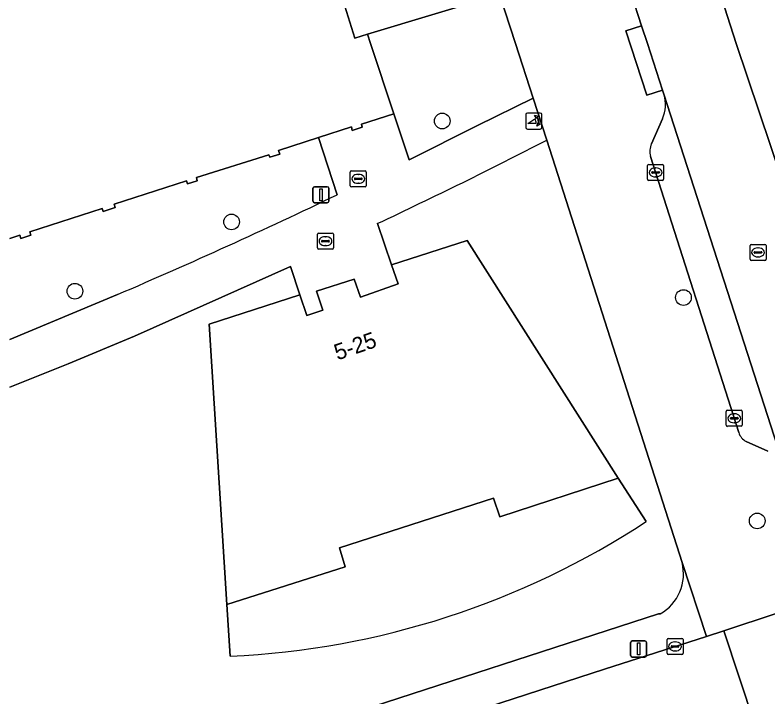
# Model space of a CAD drawing. Extents: x 159262 to 160143, y 383399 to 384319.
# Drawn here: x 159500.33 to 159547.3, y 383959.24 to 384001.77 of the extents above; entities that cross this region are included whole.
import ezdxf

# ---------------------------------------------------------------- set-up
doc = ezdxf.new("R2010")
doc.units = 0
for name, color, linetype in [('IMGEO_Boom', 7, 'Continuous'), ('IMGEO_Erf', 7, 'Continuous'), ('IMGEO_Groenvoorziening', 7, 'Continuous'), ('IMGEO_Kolk', 7, 'Continuous'), ('IMGEO_Lichtmast', 7, 'Continuous'), ('IMGEO_Pand', 7, 'Continuous'), ('IMGEO_Pand_nummerreeks', 7, 'Continuous'), ('IMGEO_Parkeervlak_open', 7, 'Continuous'), ('IMGEO_Poller', 7, 'Continuous'), ('IMGEO_Rijbaan_lokaal_open', 7, 'Continuous'), ('IMGEO_Rioolput', 7, 'Continuous'), ('IMGEO_Voetpad_open', 7, 'Continuous')]:
    doc.layers.add(name, color=color, linetype=linetype)

msp = doc.modelspace()

# ---------------------------------------------------------------- linework, layer by layer
at = {"layer": 'IMGEO_Boom'}
for centre in [(159526.983, 383995.163), (159513.84, 383988.867), (159504.066, 383984.546), (159542.033, 383984.151), (159546.634, 383970.218)]:
    msp.add_circle(centre, 0.489, dxfattribs=at)
at = {"layer": 'IMGEO_Erf'}
msp.add_lwpolyline([(159539.701, 383970.176), (159537.955, 383972.882), (159530.579, 383970.462), (159530.182, 383971.644), (159520.58, 383968.53), (159520.92, 383967.359), (159513.555, 383964.997), (159513.761, 383961.777)], dxfattribs=at)
msp.add_arc((159511.43, 384013.233), 51.509, 272.5938, 303.2886, dxfattribs=at)
at = {"layer": 'IMGEO_Groenvoorziening'}
msp.add_lwpolyline([(159530.563, 384003.077), (159522.326, 384000.577), (159522.516, 384000), (159523.966, 383995.605), (159524.911, 383992.735), (159529.174, 383994.888), (159532.656, 383996.589), (159531.55, 384000)], close=True, dxfattribs=at)
for points in [[(159520.434, 383990.565), (159519.271, 383994.135), (159516.775, 383993.331), (159516.841, 383993.101), (159516.233, 383992.901), (159516.175, 383993.057), (159511.65, 383991.644), (159511.696, 383991.428), (159511.099, 383991.236), (159511.018, 383991.424), (159506.526, 383989.974), (159506.57, 383989.758), (159505.831, 383989.518), (159505.77, 383989.713), (159501.253, 383988.242), (159501.309, 383988.046), (159500.691, 383987.833), (159500.631, 383988.039), (159500, 383987.836)], [(159541.944, 383967.615), (159533.503, 383993.965)], [(159522.934, 383988.766), (159523.814, 383986.186), (159528.531, 383987.713), (159537.955, 383972.882), (159539.701, 383970.176)], [(159513.761, 383961.777), (159513.555, 383964.997), (159512.437, 383982.498), (159518.095, 383984.323), (159517.519, 383986.082), (159507.775, 383981.75), (159503.64, 383980.018), (159500, 383978.55)], [(159500, 383981.537), (159506.714, 383984.332)], [(159431.731, 383929.128), (159500, 383951.285), (159540.479, 383964.423), (159540.585, 383964.422)]]:
    msp.add_lwpolyline(points, dxfattribs=at)
for centre, radius, start, end in [((159389.639, 384273.082), 314.011, 295.11841, 297.26769), ((159370.219, 384303.001), 346.671, 293.18692, 295.67771), ((159511.43, 384013.233), 51.509, 272.5938, 303.2886), ((159539.182, 383966.905), 2.852, 299.4721, 14.4169)]:
    msp.add_arc(centre, radius, start, end, dxfattribs=at)
at = {"layer": 'IMGEO_Kolk'}
for p, q in [((159539.793, 383991.531), (159539.793, 383992.383)), ((159539.868, 383992.457), (159540.72, 383992.457)), ((159540.794, 383992.383), (159540.794, 383991.531)), ((159521.244, 383991.129), (159521.244, 383991.981)), ((159521.319, 383992.055), (159522.171, 383992.055)), ((159521.732, 383991.835), (159521.757, 383991.835)), ((159522.245, 383991.981), (159522.245, 383991.129)), ((159540.052, 383991.951), (159540.052, 383991.963)), ((159540.49, 383991.914), (159540.092, 383991.914)), ((159540.095, 383992), (159540.493, 383992)), ((159540.281, 383992.237), (159540.306, 383992.237)), ((159540.536, 383991.963), (159540.536, 383991.951)), ((159521.503, 383991.549), (159521.503, 383991.561)), ((159521.941, 383991.512), (159521.543, 383991.512)), ((159521.546, 383991.598), (159521.944, 383991.598)), ((159521.987, 383991.561), (159521.987, 383991.549)), ((159540.72, 383991.457), (159539.868, 383991.457)), ((159540.304, 383991.677), (159540.279, 383991.677)), ((159522.171, 383991.055), (159521.319, 383991.055)), ((159521.755, 383991.275), (159521.73, 383991.275)), ((159519.197, 383987.242), (159519.197, 383988.094)), ((159519.272, 383988.168), (159520.124, 383988.168)), ((159520.198, 383988.094), (159520.198, 383987.242)), ((159519.456, 383987.662), (159519.456, 383987.674)), ((159519.894, 383987.625), (159519.496, 383987.625)), ((159519.499, 383987.711), (159519.897, 383987.711)), ((159519.685, 383987.948), (159519.71, 383987.948)), ((159519.94, 383987.674), (159519.94, 383987.662)), ((159520.124, 383987.168), (159519.272, 383987.168)), ((159519.708, 383987.388), (159519.683, 383987.388)), ((159544.701, 383976.191), (159544.701, 383977.043)), ((159544.776, 383977.117), (159545.628, 383977.117)), ((159545.189, 383976.897), (159545.214, 383976.897)), ((159545.702, 383977.043), (159545.702, 383976.191)), ((159544.96, 383976.611), (159544.96, 383976.623)), ((159545.398, 383976.574), (159545, 383976.574)), ((159545.003, 383976.66), (159545.401, 383976.66)), ((159545.212, 383976.337), (159545.187, 383976.337)), ((159545.444, 383976.623), (159545.444, 383976.611)), ((159545.628, 383976.117), (159544.776, 383976.117)), ((159541.009, 383961.961), (159541.009, 383962.813)), ((159541.084, 383962.887), (159541.936, 383962.887)), ((159542.01, 383962.813), (159542.01, 383961.961)), ((159541.268, 383962.381), (159541.268, 383962.393)), ((159541.706, 383962.344), (159541.308, 383962.344)), ((159541.311, 383962.43), (159541.709, 383962.43)), ((159541.497, 383962.667), (159541.522, 383962.667)), ((159541.752, 383962.393), (159541.752, 383962.381)), ((159541.936, 383961.887), (159541.084, 383961.887)), ((159541.52, 383962.107), (159541.495, 383962.107))]:
    msp.add_line(p, q, dxfattribs=at)
for points in [[(159539.793, 383991.531), (159539.793, 383992.383)], [(159539.868, 383992.457), (159540.72, 383992.457)], [(159540.794, 383992.383), (159540.794, 383991.531)], [(159521.244, 383991.129), (159521.244, 383991.981)], [(159521.319, 383992.055), (159522.171, 383992.055)], [(159522.245, 383991.981), (159522.245, 383991.129)], [(159540.72, 383991.457), (159539.868, 383991.457)], [(159522.171, 383991.055), (159521.319, 383991.055)], [(159519.197, 383987.242), (159519.197, 383988.094)], [(159519.272, 383988.168), (159520.124, 383988.168)], [(159520.198, 383988.094), (159520.198, 383987.242)], [(159520.124, 383987.168), (159519.272, 383987.168)], [(159544.701, 383976.191), (159544.701, 383977.043)], [(159544.776, 383977.117), (159545.628, 383977.117)], [(159545.702, 383977.043), (159545.702, 383976.191)], [(159545.628, 383976.117), (159544.776, 383976.117)], [(159541.009, 383961.961), (159541.009, 383962.813)], [(159541.084, 383962.887), (159541.936, 383962.887)], [(159542.01, 383962.813), (159542.01, 383961.961)], [(159541.936, 383961.887), (159541.084, 383961.887)]]:
    msp.add_lwpolyline(points, dxfattribs=at)
for centre, radius, start, end in [((159539.87, 383992.381), 0.0765, 91.552, 178.448), ((159539.87, 383992.381), 0.0765, 91.552, 178.448), ((159540.718, 383992.381), 0.0765, 1.552, 88.448), ((159540.718, 383992.381), 0.0765, 1.552, 88.448), ((159521.321, 383991.979), 0.0765, 91.552, 178.448), ((159521.321, 383991.979), 0.0765, 91.552, 178.448), ((159522.169, 383991.979), 0.0765, 1.552, 88.448), ((159522.169, 383991.979), 0.0765, 1.552, 88.448), ((159540.092, 383991.96), 0.0403, 85.8775, 175.7526), ((159540.089, 383991.95), 0.0366, 178.938, 274.7102), ((159540.493, 383991.957), 0.043, 264.8664, 352.4533), ((159540.497, 383991.962), 0.0386, 1.7309, 96.639), ((159521.543, 383991.558), 0.0403, 85.8775, 175.7526), ((159521.54, 383991.548), 0.0366, 178.938, 274.7102), ((159521.944, 383991.555), 0.043, 264.8664, 352.4533), ((159521.948, 383991.56), 0.0386, 1.7309, 96.639), ((159539.87, 383991.533), 0.0765, 181.552, 268.448), ((159539.87, 383991.533), 0.0765, 181.552, 268.448), ((159540.718, 383991.533), 0.0765, 271.552, 358.448), ((159540.718, 383991.533), 0.0765, 271.552, 358.448), ((159521.321, 383991.131), 0.0765, 181.552, 268.448), ((159521.321, 383991.131), 0.0765, 181.552, 268.448), ((159522.169, 383991.131), 0.0765, 271.552, 358.448), ((159522.169, 383991.131), 0.0765, 271.552, 358.448), ((159519.274, 383988.092), 0.0765, 91.552, 178.448), ((159519.274, 383988.092), 0.0765, 91.552, 178.448), ((159520.122, 383988.092), 0.0765, 1.552, 88.448), ((159520.122, 383988.092), 0.0765, 1.552, 88.448), ((159519.496, 383987.671), 0.0403, 85.8775, 175.7526), ((159519.493, 383987.661), 0.0366, 178.938, 274.7102), ((159519.897, 383987.668), 0.043, 264.8664, 352.4533), ((159519.901, 383987.673), 0.0386, 1.7309, 96.639), ((159519.274, 383987.244), 0.0765, 181.552, 268.448), ((159519.274, 383987.244), 0.0765, 181.552, 268.448), ((159520.122, 383987.244), 0.0765, 271.552, 358.448), ((159520.122, 383987.244), 0.0765, 271.552, 358.448), ((159544.778, 383977.041), 0.0765, 91.552, 178.448), ((159544.778, 383977.041), 0.0765, 91.552, 178.448), ((159545.626, 383977.041), 0.0765, 1.552, 88.448), ((159545.626, 383977.041), 0.0765, 1.552, 88.448), ((159545, 383976.62), 0.0403, 85.8775, 175.7526), ((159544.997, 383976.61), 0.0366, 178.938, 274.7102), ((159545.401, 383976.617), 0.043, 264.8664, 352.4533), ((159545.405, 383976.622), 0.0386, 1.7309, 96.639), ((159544.778, 383976.193), 0.0765, 181.552, 268.448), ((159544.778, 383976.193), 0.0765, 181.552, 268.448), ((159545.626, 383976.193), 0.0765, 271.552, 358.448), ((159545.626, 383976.193), 0.0765, 271.552, 358.448), ((159541.086, 383962.811), 0.0765, 91.552, 178.448), ((159541.086, 383962.811), 0.0765, 91.552, 178.448), ((159541.934, 383962.811), 0.0765, 1.552, 88.448), ((159541.934, 383962.811), 0.0765, 1.552, 88.448), ((159541.308, 383962.39), 0.0403, 85.8775, 175.7526), ((159541.305, 383962.38), 0.0366, 178.938, 274.7102), ((159541.709, 383962.387), 0.043, 264.8664, 352.4533), ((159541.713, 383962.392), 0.0386, 1.7309, 96.639), ((159541.086, 383961.963), 0.0765, 181.552, 268.448), ((159541.086, 383961.963), 0.0765, 181.552, 268.448), ((159541.934, 383961.963), 0.0765, 271.552, 358.448), ((159541.934, 383961.963), 0.0765, 271.552, 358.448)]:
    msp.add_arc(centre, radius, start, end, dxfattribs=at)
for centre, major_axis, ratio, start_param, end_param in [((159521.731, 383991.555), (-0.387, 0.002), 0.722429, 4.712389, 7.853982), ((159521.756, 383991.555), (-0.39, 0.002), 0.717154, 1.570796, 4.712389), ((159540.28, 383991.957), (-0.387, 0.002), 0.722429, 4.712389, 7.853982), ((159540.305, 383991.957), (-0.39, 0.002), 0.717154, 1.570796, 4.712389), ((159519.684, 383987.668), (-0.387, 0.002), 0.722429, 4.712389, 7.853982), ((159519.709, 383987.668), (-0.39, 0.002), 0.717154, 1.570796, 4.712389), ((159545.188, 383976.617), (-0.387, 0.002), 0.722429, 4.712389, 7.853982), ((159545.213, 383976.617), (-0.39, 0.002), 0.717154, 1.570796, 4.712389), ((159541.496, 383962.387), (-0.387, 0.002), 0.722429, 4.712389, 7.853982), ((159541.521, 383962.387), (-0.39, 0.002), 0.717154, 1.570796, 4.712389)]:
    msp.add_ellipse(centre, major_axis=major_axis, ratio=ratio, start_param=start_param, end_param=end_param, dxfattribs=at)
at = {"layer": 'IMGEO_Lichtmast'}
for p, q in [((159518.919, 383990.164), (159518.919, 383990.964)), ((159518.919, 383990.964), (159518.919, 383990.164)), ((159519.019, 383991.064), (159519.809, 383991.064)), ((159519.809, 383991.064), (159519.019, 383991.064)), ((159519.909, 383990.964), (159519.909, 383990.164)), ((159519.909, 383990.164), (159519.909, 383990.964)), ((159519.809, 383990.064), (159519.019, 383990.064)), ((159519.019, 383990.064), (159519.809, 383990.064)), ((159538.836, 383962.728), (159539.626, 383962.728)), ((159539.626, 383962.728), (159538.836, 383962.728)), ((159538.736, 383961.828), (159538.736, 383962.628)), ((159538.736, 383962.628), (159538.736, 383961.828)), ((159539.726, 383962.628), (159539.726, 383961.828)), ((159539.726, 383961.828), (159539.726, 383962.628)), ((159539.626, 383961.728), (159538.836, 383961.728)), ((159538.836, 383961.728), (159539.626, 383961.728))]:
    msp.add_line(p, q, dxfattribs=at)
for points in [[(159519.339, 383990.939), (159519.489, 383990.939), (159519.489, 383990.189), (159519.339, 383990.189), (159519.339, 383990.939)], [(159539.156, 383962.603), (159539.306, 383962.603), (159539.306, 383961.853), (159539.156, 383961.853), (159539.156, 383962.603)]]:
    msp.add_lwpolyline(points, dxfattribs=at)
for centre, start, end in [((159519.019, 383990.964), 90, 180), ((159519.019, 383990.964), 90, 180), ((159519.809, 383990.964), 0, 90), ((159519.809, 383990.964), 360, 90), ((159519.019, 383990.164), 180, 270), ((159519.019, 383990.164), 180, 270), ((159519.809, 383990.164), 270, 0), ((159519.809, 383990.164), 270, 0), ((159538.836, 383962.628), 90, 180), ((159538.836, 383962.628), 90, 180), ((159539.626, 383962.628), 0, 90), ((159539.626, 383962.628), 360, 90), ((159538.836, 383961.828), 180, 270), ((159538.836, 383961.828), 180, 270), ((159539.626, 383961.828), 270, 0), ((159539.626, 383961.828), 270, 0)]:
    msp.add_arc(centre, 0.1, start, end, dxfattribs=at)
at = {"layer": 'IMGEO_Pand'}
msp.add_lwpolyline([(159500, 383987.836), (159500.631, 383988.039), (159500.691, 383987.833), (159501.309, 383988.046), (159501.253, 383988.242), (159505.77, 383989.713), (159505.831, 383989.518), (159506.57, 383989.758), (159506.526, 383989.974), (159511.018, 383991.424), (159511.099, 383991.236), (159511.696, 383991.428), (159511.65, 383991.644), (159516.175, 383993.057), (159516.233, 383992.901), (159516.841, 383993.101), (159516.775, 383993.331), (159519.271, 383994.135), (159521.315, 383994.794), (159521.374, 383994.568), (159521.982, 383994.781), (159521.937, 383994.957), (159523.966, 383995.605), (159522.516, 384000), (159522.326, 384000.577), (159521.525, 384000.327), (159519.757, 384005.998)], dxfattribs=at)
msp.add_lwpolyline([(159530.579, 383970.462), (159537.955, 383972.882), (159528.531, 383987.713), (159523.814, 383986.186), (159524.236, 383985.002), (159521.887, 383984.166), (159521.481, 383985.305), (159519.13, 383984.556), (159519.53, 383983.366), (159518.531, 383983.029), (159518.095, 383984.323), (159512.437, 383982.498), (159513.555, 383964.997), (159520.92, 383967.359), (159520.58, 383968.53), (159530.182, 383971.644)], close=True, dxfattribs=at)
at = {"layer": 'IMGEO_Parkeervlak_open'}
for points in [[(159535.378, 384031.143), (159537.397, 384024.76), (159538.826, 384020.222), (159545.327, 384000), (159551.034, 383983.006), (159552.301, 383979.089)], [(159548.325, 383973.563), (159540.815, 383996.831)], [(159540.727, 383995.292), (159540.044, 383993.746)], [(159539.975, 383992.955), (159545.485, 383975.727)], [(159545.949, 383975.171), (159547.303, 383974.562)]]:
    msp.add_lwpolyline(points, dxfattribs=at)
for centre, radius, start, end in [((159538.611, 383996.185), 2.296, 337.1161, 16.3387), ((159541.067, 383993.258), 1.134, 154.5133, 195.516), ((159546.377, 383976), 0.933, 197.0159, 242.6763)]:
    msp.add_arc(centre, radius, start, end, dxfattribs=at)
at = {"layer": 'IMGEO_Poller'}
for p, q in [((159533.102, 383995.66), (159532.294, 383995.66)), ((159533.102, 383995.66), (159532.294, 383995.66)), ((159532.2, 383995.565), (159532.2, 383994.758)), ((159532.2, 383995.565), (159532.2, 383994.758)), ((159533.196, 383994.758), (159533.196, 383995.565)), ((159533.196, 383994.758), (159533.196, 383995.565)), ((159532.294, 383994.663), (159533.102, 383994.663)), ((159532.294, 383994.663), (159533.102, 383994.663))]:
    msp.add_line(p, q, dxfattribs=at)
for points in [[(159532.835, 383995.016), (159532.322, 383995.016), (159532.752, 383995.291)], [(159532.879, 383995.389), (159532.867, 383995.316), (159532.742, 383995.521)], [(159532.742, 383995.521), (159532.973, 383995.455), (159532.902, 383995.423)], [(159532.895, 383994.844), (159532.961, 383995.075), (159532.991, 383995.007)], [(159533.027, 383994.98), (159533.099, 383994.969), (159532.895, 383994.844)]]:
    msp.add_lwpolyline(points, dxfattribs=at)
for centre, radius, start, end in [((159532.294, 383995.565), 0.0946, 90, 180), ((159532.294, 383995.565), 0.0946, 90, 180), ((159533.102, 383995.565), 0.0946, 0, 90), ((159533.102, 383995.565), 0.0946, 0, 90), ((159532.507, 383995.066), 0.332, 351.3247, 42.4854), ((159532.521, 383995.076), 0.476, 351.7527, 41.1691), ((159532.521, 383995.076), 0.516, 349.3569, 42.2912), ((159532.294, 383994.758), 0.0946, 180, 270), ((159532.294, 383994.758), 0.0946, 180, 270), ((159533.102, 383994.758), 0.0946, 270, 0), ((159533.102, 383994.758), 0.0946, 270, 0)]:
    msp.add_arc(centre, radius, start, end, dxfattribs=at)
at = {"layer": 'IMGEO_Rijbaan_lokaal_open'}
for points in [[(159538.826, 384020.222), (159537.397, 384024.76), (159535.378, 384031.143), (159530.194, 384029.477), (159530.636, 384028.113), (159530.746, 384027.757), (159536.021, 384011.589), (159536.313, 384010.737), (159538.131, 384005.117), (159539.423, 384001.101), (159539.781, 384000), (159540.726, 383997.093), (159540.815, 383996.831), (159548.325, 383973.563), (159549.095, 383971.183), (159554.304, 383972.881), (159554.229, 383973.183), (159554.14, 383973.413), (159553.76, 383974.614), (159552.301, 383979.089), (159551.034, 383983.006), (159545.327, 384000)], [(159528.68, 384008.944), (159519.757, 384005.998), (159521.525, 384000.327), (159522.326, 384000.577), (159530.563, 384003.077)], [(159544.557, 383963.36), (159543.463, 383963.01), (159537.107, 383960.978), (159500.665, 383949.135), (159502.557, 383943.33), (159503.374, 383943.462), (159503.62, 383943.417), (159510.356, 383945.595), (159528.49, 383951.497), (159543.304, 383956.259), (159545.982, 383957.135), (159546.358, 383957.514), (159546.466, 383957.58)]]:
    msp.add_lwpolyline(points, close=True, dxfattribs=at)
msp.add_lwpolyline([(159547.875, 383964.456), (159544.557, 383963.36), (159546.466, 383957.58), (159546.577, 383957.647), (159547.064, 383957.819)], dxfattribs=at)
at = {"layer": 'IMGEO_Rioolput'}
for p, q in [((159546.184, 383986.539), (159546.184, 383987.391)), ((159546.259, 383987.465), (159547.111, 383987.465)), ((159546.672, 383987.245), (159546.697, 383987.245)), ((159547.185, 383987.391), (159547.185, 383986.539)), ((159546.443, 383986.959), (159546.443, 383986.971)), ((159546.881, 383986.922), (159546.483, 383986.922)), ((159546.486, 383987.008), (159546.884, 383987.008)), ((159546.695, 383986.685), (159546.67, 383986.685)), ((159546.927, 383986.971), (159546.927, 383986.959)), ((159547.111, 383986.465), (159546.259, 383986.465))]:
    msp.add_line(p, q, dxfattribs=at)
for points in [[(159546.184, 383986.539), (159546.184, 383987.391)], [(159546.259, 383987.465), (159547.111, 383987.465)], [(159547.185, 383987.391), (159547.185, 383986.539)], [(159547.111, 383986.465), (159546.259, 383986.465)]]:
    msp.add_lwpolyline(points, dxfattribs=at)
for centre, radius, start, end in [((159546.261, 383987.389), 0.0765, 91.552, 178.448), ((159546.261, 383987.389), 0.0765, 91.552, 178.448), ((159547.109, 383987.389), 0.0765, 1.552, 88.448), ((159547.109, 383987.389), 0.0765, 1.552, 88.448), ((159546.483, 383986.968), 0.0403, 85.8775, 175.7526), ((159546.48, 383986.958), 0.0366, 178.938, 274.7102), ((159546.884, 383986.965), 0.043, 264.8664, 352.4533), ((159546.888, 383986.97), 0.0386, 1.7309, 96.639), ((159546.261, 383986.541), 0.0765, 181.552, 268.448), ((159546.261, 383986.541), 0.0765, 181.552, 268.448), ((159547.109, 383986.541), 0.0765, 271.552, 358.448), ((159547.109, 383986.541), 0.0765, 271.552, 358.448)]:
    msp.add_arc(centre, radius, start, end, dxfattribs=at)
for centre, major_axis, ratio, start_param, end_param in [((159546.671, 383986.965), (-0.387, 0.002), 0.722429, 4.712389, 7.853982), ((159546.696, 383986.965), (-0.39, 0.002), 0.717154, 1.570796, 4.712389)]:
    msp.add_ellipse(centre, major_axis=major_axis, ratio=ratio, start_param=start_param, end_param=end_param, dxfattribs=at)
at = {"layer": 'IMGEO_Voetpad_open'}
for points in [[(159525.874, 384032.707), (159520.915, 384032.011), (159522.03, 384029.537), (159523.263, 384025.639), (159524.383, 384022.187), (159528.68, 384008.944), (159530.563, 384003.077), (159531.55, 384000), (159532.656, 383996.589), (159533.503, 383993.965), (159541.944, 383967.615), (159543.463, 383963.01), (159544.557, 383963.36), (159547.875, 383964.456)], [(159538.434, 384000.779), (159539.423, 384001.101), (159538.131, 384005.117), (159537.141, 384004.797), (159535.323, 384010.417), (159536.313, 384010.737), (159536.021, 384011.589)], [(159540.815, 383996.831), (159540.726, 383997.093), (159539.737, 383996.771), (159538.434, 384000.779)], [(159533.503, 383993.965), (159532.656, 383996.589), (159529.174, 383994.888), (159524.911, 383992.735), (159523.966, 383995.605), (159521.937, 383994.957), (159521.982, 383994.781), (159521.374, 383994.568), (159521.315, 383994.794), (159519.271, 383994.135), (159520.434, 383990.565)], [(159540.044, 383993.746), (159540.727, 383995.292)], [(159545.485, 383975.727), (159539.975, 383992.955)], [(159500, 383978.55), (159503.64, 383980.018), (159507.775, 383981.75), (159517.519, 383986.082), (159518.095, 383984.323), (159518.531, 383983.029), (159519.53, 383983.366), (159519.13, 383984.556), (159521.481, 383985.305), (159521.887, 383984.166), (159524.236, 383985.002), (159523.814, 383986.186), (159522.934, 383988.766)], [(159506.714, 383984.332), (159500, 383981.537)], [(159547.303, 383974.562), (159545.949, 383975.171)], [(159537.107, 383960.978), (159543.463, 383963.01), (159541.944, 383967.615)], [(159540.585, 383964.422), (159540.479, 383964.423), (159500, 383951.285), (159431.731, 383929.128)], [(159430.64, 383926.257), (159432.248, 383926.774), (159433.093, 383927.064), (159436.366, 383928.301), (159473.186, 383940.231), (159500, 383948.919), (159500.665, 383949.135), (159537.107, 383960.978)]]:
    msp.add_lwpolyline(points, dxfattribs=at)
msp.add_lwpolyline([(159539.423, 384001.101), (159538.434, 384000.779), (159539.737, 383996.771), (159540.726, 383997.093), (159539.781, 384000)], close=True, dxfattribs=at)
for centre, radius, start, end in [((159538.611, 383996.185), 2.296, 337.1161, 16.3387), ((159389.639, 384273.082), 314.011, 295.11841, 297.26769), ((159541.067, 383993.258), 1.134, 154.5133, 195.516), ((159370.219, 384303.001), 346.671, 293.18692, 295.67771), ((159546.377, 383976), 0.933, 197.0159, 242.6763), ((159539.182, 383966.905), 2.852, 299.4721, 14.4169)]:
    msp.add_arc(centre, radius, start, end, dxfattribs=at)

# ---------------------------------------------------------------- texts
at = {"layer": 'IMGEO_Pand_nummerreeks'}
msp.add_text('5-25', height=1, rotation=19.0773, dxfattribs=at).set_placement((159520.447, 383980.222))

doc.saveas('drawing.dxf')
